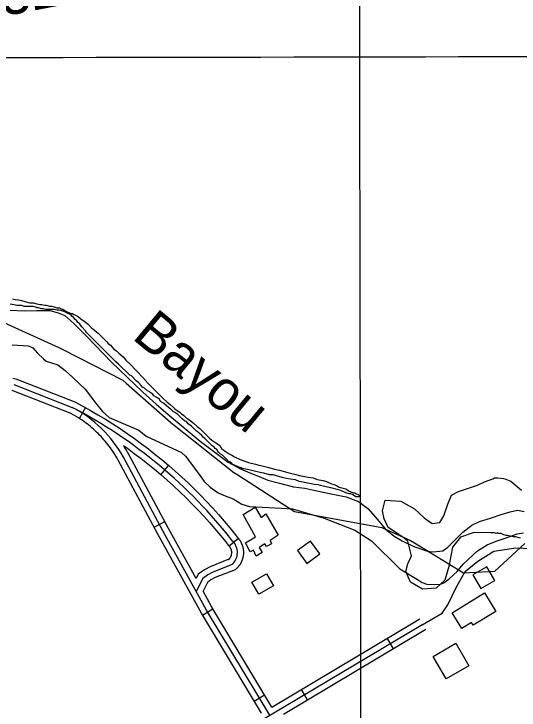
# Model space of a CAD drawing. Extents: x 3329297 to 3367176, y 649250 to 674653.
# Drawn here: x 3343076 to 3344336, y 659082 to 660817 of the extents above; entities that cross this region are included whole.
import ezdxf

# ---------------------------------------------------------------- set-up
doc = ezdxf.new("R2010")
doc.units = 0
for name, color, linetype in [('V-BLDG-OTLN', 7, 'Continuous'), ('V-GRID-MAJR', 7, 'Continuous'), ('V-RIVR-IDEN', 7, 'Continuous'), ('V-ROAD-CNTR', 7, 'Continuous'), ('V-SITE-VEGE', 7, 'Continuous'), ('V-SURV-IDEN', 7, 'Continuous'), ('V-TOPO-BNDY', 7, 'Continuous'), ('V-TOPO-SHOR', 7, 'Continuous')]:
    doc.layers.add(name, color=color, linetype=linetype)

msp = doc.modelspace()

# ---------------------------------------------------------------- linework, layer by layer
at = {"layer": 'V-BLDG-OTLN'}
for points in [[(3343704.694, 659570.939), (3343735.436, 659517.75), (3343715.395, 659504.0700000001), (3343718.8000000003, 659495.7880000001), (3343706.367, 659488.958), (3343702.269, 659495.865), (3343687.761, 659486.981), (3343695.2770000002, 659474.546), (3343680.077, 659464.975), (3343673.261, 659480.161), (3343664.975, 659476.067), (3343654.059, 659498.1630000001), (3343678.242, 659513.204), (3343647.5100000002, 659569.147), (3343677.9080000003, 659587.599), (3343692.94, 659562.04)], [(3343783.4343956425, 659479.465014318), (3343807.0163484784, 659447.157078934), (3343839.3252838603, 659470.73903177), (3343815.742331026, 659503.0479671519)], [(3344220.9355206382, 659418.9691353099), (3344240.977480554, 659384.3512045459), (3344275.5944113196, 659404.392164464), (3344255.5534514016, 659439.010095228)], [(3343723.24051603, 659391.173190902), (3343686.873588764, 659370.457232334), (3343669.568623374, 659400.836171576), (3343705.9355506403, 659421.5521301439)], [(3344168.968624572, 659324.3493245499), (3344249.8474628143, 659373.6522259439), (3344278.1334062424, 659327.2513187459), (3344221.758518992, 659292.8853874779), (3344217.450527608, 659299.952373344), (3344192.9465766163, 659285.0154032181)], [(3344154.151654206, 659159.070655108), (3344121.6237192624, 659215.142542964), (3344178.158606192, 659247.9384773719), (3344210.686541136, 659191.8665895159)]]:
    msp.add_lwpolyline(points, close=True, dxfattribs=at)
at = {"layer": 'V-GRID-MAJR'}
for points in [[(3343949.253, 654651.929), (3343938.678, 660710.256), (3343928.099, 666771.667), (3343917.519, 672833.103), (3343917.514, 672836.161)], [(3333421.13, 660693.428), (3338679.904, 660701.46), (3343938.678, 660710.256), (3349197.451, 660719.817), (3354456.222, 660730.142), (3359714.992, 660741.233), (3364973.7600000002, 660753.089), (3364973.761, 660753.089)]]:
    msp.add_spline(points, degree=3, dxfattribs=at)
at = {"layer": 'V-ROAD-CNTR'}
for p, q in [((3343254.352453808, 659835.681301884), (3343239.697483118, 659809.50335424)), ((3343461.756039, 659691.807589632), (3343442.423077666, 659668.8676355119)), ((3343425.5421114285, 659537.6148980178), (3343452.0080584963, 659551.7398697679)), ((3343636.0866903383, 659509.3109546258), (3343612.842736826, 659490.344992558)), ((3343546.791868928, 659318.1263369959), (3343572.509817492, 659333.572306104)), ((3344006.941948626, 659260.391452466), (3344022.283917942, 659234.611504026)), ((3343675.508611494, 659103.808765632), (3343701.227560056, 659119.25473474)), ((3343792.107378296, 659132.53970817), (3343807.4493476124, 659106.7597597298))]:
    msp.add_line(p, q, dxfattribs=at)
for points in [[(3343073.3848157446, 659909.4291543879), (3343080.847800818, 659907.1411589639), (3343227.709507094, 659850.0002732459), (3343247.68146715, 659839.415294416), (3343266.6564292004, 659828.79331566), (3343285.378391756, 659817.884337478), (3343304.1353542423, 659806.6743598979), (3343322.592317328, 659795.0533831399), (3343340.688281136, 659783.2094068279), (3343358.8132448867, 659771.0634311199), (3343376.64120923, 659758.5024562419), (3343394.140174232, 659745.699481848), (3343411.582139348, 659732.50350824), (3343428.604105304, 659719.1115350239), (3343445.528071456, 659705.48356228), (3343462.268037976, 659691.3755904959), (3343478.5830053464, 659677.077619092), (3343494.684973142, 659662.4836482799), (3343510.59094133, 659647.6986778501), (3343526.2749099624, 659632.464708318), (3343541.6218792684, 659617.122739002), (3343556.737849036, 659601.339770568), (3343571.49081953, 659585.480802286), (3343586.0957903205, 659569.2608347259), (3343600.317761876, 659552.8128676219), (3343614.22073407, 659536.1329009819), (3343627.9067066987, 659519.2779346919), (3343632.872696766, 659512.904947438), (3343632.82069687, 659512.9569473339), (3343633.513695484, 659512.234948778), (3343634.141694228, 659511.5569501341), (3343634.779692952, 659510.850951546), (3343635.434691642, 659510.0939530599), (3343636.02069047, 659509.3909544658), (3343636.6216892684, 659508.6549559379), (3343637.2416880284, 659507.8579575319), (3343637.8176868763, 659507.0899590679), (3343638.3836857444, 659506.3079606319), (3343638.908684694, 659505.5539621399), (3343639.4386836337, 659504.7739636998), (3343639.9926825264, 659503.9199654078), (3343640.5056815, 659503.091967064), (3343640.976680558, 659502.3039686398), (3343641.456679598, 659501.475970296), (3343641.926678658, 659500.624971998), (3343642.384677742, 659499.765973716), (3343642.8196768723, 659498.9019754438), (3343643.228676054, 659498.0659771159), (3343643.642675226, 659497.176978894), (3343644.0386744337, 659496.28398068), (3343644.399673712, 659495.4259823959), (3343644.762672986, 659494.5329841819), (3343645.1096722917, 659493.6189860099), (3343645.4356716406, 659492.7259877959), (3343645.7406710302, 659491.8339895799), (3343646.047670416, 659490.8989914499), (3343646.333669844, 659489.9469933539), (3343646.5846693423, 659489.0669951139), (3343646.8286688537, 659488.157996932), (3343647.069668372, 659487.194998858), (3343647.2896679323, 659486.2290007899), (3343647.47566756, 659485.3390025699), (3343647.664667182, 659484.3920044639), (3343647.8376668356, 659483.3870064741), (3343647.9776665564, 659482.4850082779), (3343648.109666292, 659481.5590101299)], [(3343075.923810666, 659892.962187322), (3343221.4565196, 659836.337300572)], [(3343070.9998205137, 659878.7832156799), (3343215.2035321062, 659822.6743278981), (3343233.327495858, 659813.0693471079), (3343233.5074954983, 659812.9683473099)], [(3343693.4985755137, 659073.856825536), (3343543.7078750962, 659323.261326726), (3343435.073092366, 659519.7559337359), (3343336.282289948, 659704.8575635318), (3343336.354289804, 659704.7245637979), (3343333.7892949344, 659709.2135548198), (3343331.119300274, 659713.6715459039), (3343328.3623057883, 659718.0945370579), (3343325.5033115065, 659722.5255281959), (3343322.630317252, 659726.8535195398), (3343319.6493232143, 659731.1045110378), (3343316.5933293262, 659735.3475025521), (3343313.4413356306, 659739.53849417), (3343310.24634202, 659743.6754858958), (3343306.972348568, 659747.7184778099), (3343303.617355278, 659751.7524697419), (3343300.230362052, 659755.67846189), (3343296.739369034, 659759.5654541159), (3343293.179376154, 659763.4024464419), (3343289.565383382, 659767.1844388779), (3343285.897390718, 659770.860431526), (3343282.147398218, 659774.5114242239), (3343278.332405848, 659778.066417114), (3343274.435413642, 659781.6074100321), (3343270.534421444, 659785.0334031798), (3343266.569429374, 659788.3833964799), (3343262.504437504, 659791.6643899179), (3343258.390445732, 659794.9093834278), (3343254.209454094, 659798.080377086), (3343250.008462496, 659801.161370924), (3343245.782470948, 659804.146364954), (3343241.4304796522, 659807.0703591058), (3343237.0454884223, 659809.949353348), (3343233.9614945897, 659811.8953494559)], [(3343349.190264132, 659741.1454909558), (3343359.143244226, 659734.1325049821), (3343376.232210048, 659721.6295299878), (3343393.256176, 659708.749555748), (3343409.920142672, 659695.6395819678), (3343426.4521096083, 659682.327608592), (3343442.7140770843, 659668.623636), (3343458.62104527, 659654.681663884), (3343474.399013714, 659640.3816924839), (3343489.9249826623, 659625.950721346), (3343505.216952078, 659611.0947510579), (3343520.181922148, 659596.1367809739), (3343534.9218926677, 659580.7478117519), (3343549.3588637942, 659565.226842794), (3343563.599835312, 659549.4108744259), (3343577.447807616, 659533.3969064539), (3343591.052780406, 659517.072939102), (3343604.4267536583, 659500.601972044), (3343610.3667417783, 659492.97898729), (3343611.412739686, 659491.936989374), (3343611.68573914, 659491.6529899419), (3343612.0057385, 659491.306990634), (3343612.3097378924, 659490.9709913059), (3343612.5707373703, 659490.6699919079), (3343612.8767367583, 659490.3029926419), (3343613.161736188, 659489.952993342), (3343613.401735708, 659489.6459939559), (3343613.661735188, 659489.2979946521), (3343613.919734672, 659488.9419953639), (3343614.19073413, 659488.5519961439), (3343614.4467336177, 659488.175996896), (3343614.656733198, 659487.8519975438), (3343614.877732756, 659487.495998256), (3343615.124732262, 659487.081999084), (3343615.344731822, 659486.7039998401), (3343615.5527314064, 659486.325000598), (3343615.75073101, 659485.95400134), (3343615.947730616, 659485.56400212), (3343616.1507302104, 659485.1480029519), (3343616.328729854, 659484.765003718), (3343616.4987295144, 659484.382004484), (3343616.679729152, 659483.952005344), (3343616.842728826, 659483.5530061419), (3343616.993728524, 659483.155006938), (3343617.1477282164, 659482.732007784), (3343617.294727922, 659482.3020086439), (3343617.423727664, 659481.90900943), (3343617.539727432, 659481.521010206), (3343617.672727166, 659481.055011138), (3343617.7907269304, 659480.618012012), (3343617.8897267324, 659480.2230128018), (3343617.979726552, 659479.827013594), (3343618.081726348, 659479.341014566), (3343618.164726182, 659478.9200154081), (3343618.2297260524, 659478.5430161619), (3343618.303725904, 659478.065017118), (3343618.369725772, 659477.6050180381)], [(3343530.1659021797, 659409.7591537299), (3343461.4350396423, 659534.077905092), (3343362.6922371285, 659719.0875350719), (3343362.558237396, 659719.3345345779), (3343359.6852431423, 659724.36352452), (3343356.719249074, 659729.315514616), (3343353.6962551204, 659734.1645049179), (3343350.605261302, 659738.9534953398), (3343350.605261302, 659738.9534953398)], [(3343714.1115342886, 659068.668835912), (3343556.704849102, 659330.7543117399), (3343448.254066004, 659526.9169194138), (3343349.4872635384, 659711.9725493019)], [(3343648.109666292, 659481.5590101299), (3343648.2326660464, 659480.55401214), (3343648.328665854, 659479.60401404), (3343648.413665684, 659478.6430159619), (3343648.4736655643, 659477.712017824), (3343648.528665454, 659476.7670197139), (3343648.559665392, 659475.752021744), (3343648.5746653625, 659474.8200236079), (3343648.5746653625, 659473.8870254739), (3343648.558665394, 659472.8740274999), (3343648.519665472, 659471.928029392), (3343648.4736655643, 659470.9950312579), (3343648.4026657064, 659470.0230332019), (3343648.3216658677, 659469.0730351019), (3343648.2146660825, 659468.0790370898), (3343648.096666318, 659467.1410389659), (3343647.9696665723, 659466.2340407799), (3343647.813666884, 659465.2410427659), (3343647.6416672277, 659464.2910446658), (3343647.4666675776, 659463.3860464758), (3343647.261667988, 659462.4190484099), (3343647.038668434, 659461.4630503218), (3343646.806668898, 659460.541052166), (3343646.569669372, 659459.6590539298), (3343646.2986699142, 659458.703055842), (3343646.007670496, 659457.767057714), (3343645.718671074, 659456.8730595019), (3343645.401671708, 659455.9610613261), (3343645.0696723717, 659455.0460631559), (3343644.721673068, 659454.151064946), (3343644.3746737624, 659453.2880666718), (3343643.9866745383, 659452.3740684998), (3343643.5906753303, 659451.4950702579), (3343643.198676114, 659450.65407194), (3343642.7696769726, 659449.772073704), (3343642.331677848, 659448.918075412), (3343641.874678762, 659448.0560771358), (3343641.401679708, 659447.2120788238), (3343640.942680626, 659446.418080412), (3343640.45068161, 659445.595082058), (3343639.914682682, 659444.7390837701), (3343639.388683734, 659443.9370853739), (3343638.872684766, 659443.1720869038), (3343638.319685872, 659442.3810884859), (3343637.759686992, 659441.6110900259), (3343637.156688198, 659440.80909163), (3343636.553689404, 659440.0460931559), (3343635.9876905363, 659439.3460945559), (3343635.3446918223, 659438.578096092), (3343634.706693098, 659437.8510975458), (3343634.0986943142, 659437.175098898), (3343633.4166956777, 659436.441100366), (3343632.7526970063, 659435.7591017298), (3343632.076698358, 659435.0791030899), (3343631.347699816, 659434.381104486), (3343630.68070115, 659433.7631057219), (3343628.17070617, 659431.4901102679), (3343578.277805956, 659411.7171498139), (3343567.3228278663, 659405.8491615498), (3343558.7148450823, 659399.8431735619), (3343547.874866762, 659377.7272177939)], [(3344094.349290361, 659294.344366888), (3344143.864189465, 659323.424545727), (3344158.0113034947, 659343.8592659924), (3344179.23197454, 659387.0865588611), (3344202.024547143, 659427.1700486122), (3344233.4625783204, 659453.1064243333), (3344272.760117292, 659477.4708984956), (3344327.776671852, 659486.1163570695), (3344365.5023092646, 659484.5444555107), (3344394.582488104, 659471.1832922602), (3344447.114, 659433.389)], [(3343618.369725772, 659477.6050180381), (3343618.416725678, 659477.2280187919), (3343618.4607255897, 659476.780019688), (3343618.499725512, 659476.3470205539), (3343618.529725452, 659475.8840214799), (3343618.554725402, 659475.4370223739), (3343618.567725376, 659475.0460231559), (3343618.574725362, 659474.5840240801), (3343618.574725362, 659474.1230250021), (3343618.568725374, 659473.732025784), (3343618.5497254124, 659473.2820266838), (3343618.5277254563, 659472.821027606), (3343618.4967255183, 659472.39902845), (3343618.457725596, 659471.9490293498), (3343618.416725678, 659471.5590301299), (3343618.358725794, 659471.107031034), (3343618.2917259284, 659470.6300319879), (3343618.231726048, 659470.2390327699), (3343618.153726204, 659469.815033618), (3343618.0627263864, 659469.3400345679), (3343617.977726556, 659468.9410353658), (3343617.882726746, 659468.5330361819), (3343617.774726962, 659468.1050370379), (3343617.6477272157, 659467.635037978), (3343617.5387274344, 659467.245038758), (3343617.413727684, 659466.8470395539), (3343617.2727279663, 659466.411040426), (3343617.1297282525, 659465.99904125), (3343616.9837285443, 659465.5960420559), (3343616.8257288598, 659465.1890428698), (3343616.65072921, 659464.756043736), (3343616.492729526, 659464.3840444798), (3343616.3147298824, 659463.9850452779), (3343616.116730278, 659463.562046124), (3343615.931730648, 659463.1820468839), (3343615.733731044, 659462.7960476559), (3343615.5327314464, 659462.4180484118), (3343615.323731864, 659462.04404916), (3343615.082732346, 659461.6260499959), (3343614.858732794, 659461.253050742), (3343614.65073321, 659460.9190514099), (3343614.4107336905, 659460.5530521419), (3343614.146734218, 659460.1620529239), (3343613.8937347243, 659459.8010536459), (3343613.6337352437, 659459.4430543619), (3343613.396735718, 659459.1270549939), (3343613.129736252, 659458.7900556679), (3343612.819736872, 659458.408056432), (3343612.564737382, 659458.102057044), (3343612.276737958, 659457.775057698), (3343611.9507386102, 659457.4110584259), (3343611.6827391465, 659457.123059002), (3343611.368739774, 659456.801059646), (3343611.0567403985, 659456.4870602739), (3343610.7777409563, 659456.2190608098), (3343610.4207416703, 659455.88906147), (3343612.0627383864, 659457.3760584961), (3343565.627831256, 659438.9730953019), (3343551.6028593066, 659431.4611103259), (3343535.188892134, 659420.00913323), (3343530.1659021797, 659409.7591537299)], [(3343620.1167222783, 659444.4330843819), (3343571.9528186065, 659425.345122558), (3343559.462843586, 659418.655135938), (3343546.951868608, 659409.9261533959), (3343530.9669005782, 659377.3092186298)], [(3343719.2785239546, 659089.198794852), (3343569.701823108, 659338.2472967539), (3343547.874866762, 659377.7272177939)], [(3343719.2785239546, 659089.198794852), (3344088.156786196, 659308.7233558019)], [(3342113.0257364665, 658078.065817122), (3342196.4015697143, 658126.9717193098), (3342419.68312315, 658258.980455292), (3342584.610793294, 658369.3942344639), (3342943.5570754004, 658590.5397921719), (3343060.9038407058, 658664.223644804), (3343139.603683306, 658716.3135406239), (3343689.14058423, 659053.807865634), (3344095.827770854, 659295.833381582)], [(3343748.339465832, 659071.5828300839), (3344103.4987555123, 659282.943407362)]]:
    msp.add_lwpolyline(points, dxfattribs=at)
for centre, radius, start, end in [((3342650.837920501, 658744.594119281), 1231.8720548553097, 37.99596914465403, 62.40539970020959), ((3343075.607900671, 659558.1046163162), 314.14207968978, 29.327675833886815, 62.33662583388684), ((3343593.5095011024, 659474.3903268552), 40.06720031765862, 311.61062817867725, 45.446353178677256)]:
    msp.add_arc(centre, radius, start, end, dxfattribs=at)
at = {"layer": 'V-SITE-VEGE'}
for points in [[(3343072.525, 660106.991), (3343079.431, 660105.576), (3343087.72, 660104.152), (3343094.625, 660102.737), (3343102.907, 660099.933), (3343115.339, 660097.107), (3343123.633, 660097.068), (3343133.3000000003, 660094.254), (3343140.2060000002, 660092.841), (3343145.735, 660092.814), (3343152.6410000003, 660091.399)], [(3343095.948, 660090.287), (3343083.507, 660090.3470000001), (3343076.6010000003, 660091.764), (3343066.93, 660093.191)], [(3343847.319, 659640.112), (3343840.411, 659641.527), (3343834.887, 659642.936), (3343825.217, 659644.366), (3343818.311, 659645.781), (3343808.6380000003, 659647.211), (3343797.593, 659650.029), (3343787.92, 659651.456), (3343778.262, 659655.65), (3343765.825, 659657.0920000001), (3343754.772, 659658.53), (3343745.105, 659661.34), (3343731.299, 659665.557), (3343723.017, 659668.36), (3343713.341, 659668.405), (3343699.535, 659672.618), (3343689.862, 659674.0480000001), (3343682.9560000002, 659675.463), (3343666.386, 659679.692), (3343658.096, 659681.113), (3343653.955, 659682.514), (3343645.666, 659683.937), (3343642.9080000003, 659685.332), (3343634.626, 659688.138), (3343631.867, 659689.535), (3343627.7260000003, 659690.935), (3343622.2090000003, 659693.729), (3343619.4560000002, 659696.506), (3343615.323, 659699.291), (3343609.806, 659702.083), (3343608.436, 659704.856), (3343598.804, 659714.582), (3343596.052, 659717.357), (3343590.534, 659720.148), (3343586.4080000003, 659724.316), (3343582.293, 659731.248), (3343578.1580000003, 659734.034), (3343575.406, 659736.813), (3343569.897, 659740.986), (3343553.384, 659757.657), (3343547.876, 659761.831), (3343545.128, 659765.993), (3343538.241, 659771.555), (3343535.49, 659774.334), (3343531.355, 659777.1190000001), (3343518.973, 659789.62), (3343510.703, 659795.191), (3343506.583, 659800.743), (3343502.4420000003, 659802.144), (3343495.554, 659807.706), (3343484.546, 659818.821), (3343479.037, 659822.995), (3343473.52, 659825.7880000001), (3343466.6380000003, 659832.733), (3343462.506, 659835.518), (3343448.733, 659846.645), (3343441.839, 659850.8250000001), (3343439.1010000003, 659856.3690000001), (3343430.8310000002, 659861.939), (3343425.3140000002, 659864.731), (3343422.5700000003, 659868.89), (3343415.676, 659873.072), (3343412.923, 659875.851), (3343408.782, 659877.25), (3343401.901, 659884.201), (3343396.3880000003, 659886.99), (3343393.64, 659891.152), (3343386.7600000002, 659898.095), (3343381.2490000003, 659902.273), (3343368.867, 659914.774), (3343364.7260000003, 659916.176), (3343337.207, 659943.962), (3343330.319, 659949.524), (3343257.394, 660023.152), (3343254.65, 660027.311), (3343245.018, 660037.035), (3343240.896, 660042.585), (3343239.525, 660045.358), (3343235.3910000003, 660048.143), (3343232.646, 660052.305), (3343228.511, 660055.088), (3343225.767, 660059.25), (3343220.256, 660063.424), (3343217.509, 660067.585), (3343214.753, 660068.982), (3343210.61, 660070.383), (3343206.477, 660073.1680000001), (3343198.1950000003, 660075.974), (3343192.669, 660077.383), (3343188.528, 660078.784), (3343182.9990000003, 660078.81), (3343176.093, 660080.225), (3343155.355, 660080.326), (3343149.8310000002, 660081.735), (3343145.682, 660081.753), (3343136.018, 660084.563), (3343133.253, 660084.579), (3343130.494, 660085.974), (3343123.586, 660087.3910000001), (3343101.466, 660087.496), (3343095.948, 660090.287)], [(3343152.6410000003, 660091.399), (3343156.788, 660091.381), (3343159.549, 660089.984), (3343165.0700000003, 660088.5750000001), (3343170.602, 660088.5480000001), (3343176.126, 660087.139), (3343183.025, 660084.3420000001), (3343189.9390000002, 660084.307), (3343195.457, 660081.5160000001), (3343198.219, 660081.503), (3343203.731, 660077.33), (3343217.524, 660070.35), (3343221.671, 660070.329), (3343225.806, 660067.544), (3343229.947, 660066.143), (3343236.841, 660061.959), (3343243.7260000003, 660056.399), (3343250.619, 660052.219), (3343261.634, 660042.4890000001), (3343268.5130000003, 660035.5380000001), (3343276.774, 660028.587), (3343286.421, 660021.628), (3343307.06, 660000.792), (3343311.181, 659995.242), (3343316.6920000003, 659991.068), (3343324.941, 659981.35), (3343331.835, 659977.17), (3343337.338, 659971.612), (3343348.352, 659961.884), (3343355.225, 659953.552), (3343364.863, 659945.211), (3343381.37, 659927.158), (3343397.881, 659910.487), (3343410.257, 659896.6020000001), (3343447.4080000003, 659859.095), (3343458.424, 659849.363), (3343465.309, 659843.8), (3343473.573, 659836.8470000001), (3343477.7, 659832.68), (3343483.211, 659828.506), (3343490.102, 659824.326), (3343494.231, 659820.156), (3343499.742, 659815.982), (3343506.622, 659809.037), (3343509.38, 659807.6410000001), (3343513.5130000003, 659804.855), (3343519.024, 659800.682), (3343523.159, 659797.8960000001), (3343532.791, 659788.172), (3343539.684, 659783.992), (3343563.077, 659760.377), (3343569.9620000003, 659754.813), (3343579.606, 659747.853), (3343586.5, 659743.671), (3343589.252, 659740.894), (3343593.367, 659733.962), (3343603.015, 659727.003), (3343612.657, 659720.044), (3343619.556, 659717.2440000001), (3343626.45, 659713.064), (3343640.241, 659706.084), (3343660.949, 659699.072), (3343678.901, 659694.841), (3343687.183, 659692.033), (3343695.472, 659690.612), (3343712.042, 659686.385), (3343725.85, 659682.172), (3343738.2770000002, 659679.348), (3343758.992, 659673.718), (3343775.563, 659669.491), (3343787.992, 659666.665), (3343810.094, 659662.4130000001), (3343822.532, 659660.969), (3343832.188, 659656.777), (3343847.384, 659653.938), (3343855.666, 659651.133), (3343868.083, 659645.544), (3343873.607, 659644.134), (3343880.506, 659641.337), (3343887.398, 659637.155), (3343903.97, 659632.928), (3343909.482, 659628.754), (3343912.238, 659627.357), (3343919.142, 659624.56), (3343923.281, 659623.159), (3343926.046, 659623.145), (3343930.181, 659620.359), (3343934.322, 659618.956), (3343937.072, 659616.179), (3343937.06, 659613.412), (3343932.913, 659613.433), (3343928.7630000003, 659613.453), (3343920.4960000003, 659619.024), (3343916.355, 659620.425), (3343912.205, 659620.4450000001), (3343903.923, 659623.2490000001), (3343891.506, 659628.84), (3343885.985, 659630.2490000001), (3343866.654, 659635.873), (3343858.3680000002, 659637.294), (3343847.319, 659640.112)], [(3344339.973, 659509.997), (3344327.542, 659513.306), (3344321.3000000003, 659513.4), (3344307.31, 659516.733), (3344304.1890000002, 659516.78), (3344297.973, 659518.434), (3344291.782, 659521.65), (3344283.981, 659521.769), (3344282.443, 659523.3520000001), (3344279.301, 659521.838), (3344274.644, 659523.47), (3344265.4420000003, 659523.608), (3344223.919, 659524.4940000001), (3344189.836, 659512.313), (3344170.36, 659487.948), (3344165.49, 659466.02), (3344160.62, 659439.216), (3344150.881, 659405.106), (3344128.97, 659385.615), (3344094.887, 659383.178), (3344065.67, 659400.234), (3344053.4990000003, 659427.034), (3344058.367, 659446.527), (3344068.105, 659466.02), (3344058.367, 659502.566), (3344046.194, 659512.313), (3344009.678, 659536.676), (3343999.936, 659558.606), (3343995.0670000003, 659578.0970000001), (3344002.369, 659604.899), (3344041.326, 659602.462), (3344075.4080000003, 659582.971), (3344099.755, 659561.041), (3344119.232, 659546.42), (3344138.708, 659548.859), (3344148.446, 659565.9130000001), (3344158.187, 659595.152), (3344167.9250000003, 659617.08), (3344184.966, 659626.827), (3344232.762, 659642.691), (3344250.041, 659650.231), (3344270.4420000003, 659657.723), (3344275.17, 659660.772), (3344282.967, 659660.654), (3344296.984, 659658.88), (3344303.201, 659657.225), (3344315.608, 659652.355), (3344326.387, 659642.834), (3344341.798, 659630.1140000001)]]:
    msp.add_lwpolyline(points, dxfattribs=at)
at = {"layer": 'V-TOPO-BNDY'}
for p, q in [((3343041.787, 660052.0649999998), (3343188.342, 659985.78)), ((3343188.342, 659985.78), (3343198.017, 659980.643)), ((3343198.017, 659980.643), (3343348.0160000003, 659904.058)), ((3343348.0160000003, 659904.058), (3343356.0160000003, 659896.507)), ((3343356.0160000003, 659896.507), (3343467.767, 659798.1989999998)), ((3343467.767, 659798.1989999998), (3343475.6, 659791.6950000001)), ((3343475.6, 659791.6950000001), (3343624.92, 659674.005)), ((3343624.92, 659674.005), (3343634.148, 659667.756)), ((3343634.148, 659667.756), (3343775.553, 659576.837)), ((3343775.553, 659576.837), (3343993.99, 659536.451)), ((3343993.99, 659536.451), (3344065.592, 659504.6449999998)), ((3344065.592, 659504.6449999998), (3344074.862, 659498.671)), ((3344074.862, 659498.671), (3344197.717, 659423.536)), ((3344275.5700000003, 659428.2589999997), (3344350.275, 659496.6809999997)), ((3344197.717, 659423.536), (3344275.5700000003, 659428.2589999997))]:
    msp.add_line(p, q, dxfattribs=at)
at = {"layer": 'V-TOPO-SHOR'}
for points in [[(3343066.1750000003, 660078.7710000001), (3343102.541, 660077.223), (3343132.741, 660077.7660000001), (3343165.681, 660077.608), (3343186.2430000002, 660072.019), (3343202.682, 660065.078), (3343225.237, 660045.753), (3343258.021, 660012.656), (3343319.483, 659949.223)], [(3343071.936, 659992.27), (3343112.414, 659989.331), (3343123.3710000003, 659984.475), (3343134.975, 659971.378), (3343149.319, 659956.899), (3343156.1550000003, 659951.375), (3343169.861, 659947.191), (3343185.622, 659942.313), (3343204.0870000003, 659928.4990000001), (3343222.531, 659910.567), (3343253.276, 659881.596), (3343279.193, 659847.843), (3343296.933, 659825.796), (3343313.333, 659811.307), (3343331.1410000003, 659803.672), (3343387.301, 659779.382), (3343405.758, 659764.194), (3343494.098, 659723.968), (3343504.346, 659714.309), (3343512.532, 659703.9770000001), (3343540.487, 659665.409), (3343550.715, 659651.634), (3343565.745, 659637.1510000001), (3343585.58, 659623.331), (3343602.701, 659615.698), (3343622.5670000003, 659608.055), (3343644.466, 659594.911), (3343663.656, 659589.33), (3343743.245, 659584.831), (3343770.691, 659583.3250000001), (3343849.504, 659560.302), (3343926.2260000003, 659530.4230000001), (3343967.96, 659503.459), (3344038.3170000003, 659433.807), (3344078.691, 659409.593), (3344094.43, 659399.91), (3344106.077, 659395.737), (3344123.915, 659394.278), (3344139.705, 659395.5750000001), (3344148.645, 659398.964), (3344161.73, 659408.51), (3344181.72, 659426.944), (3344196.906, 659445.403), (3344232.754, 659478.859), (3344256.157, 659493.158), (3344278.8510000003, 659502.659), (3344303.597, 659510.777), (3344331.095, 659520.937), (3344346.893, 659523.608)], [(3343319.483, 659949.223), (3343397.363, 659874.0430000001), (3343430.85, 659844.372), (3343459.554, 659819.527), (3343540.215, 659751.886), (3343610.6520000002, 659699.39), (3343640.77, 659682.774), (3343664.057, 659673.054), (3343688.0330000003, 659664.019), (3343709.265, 659654.995), (3343738.054, 659647.309), (3343773.011, 659638.22), (3343801.818, 659634.65), (3343824.4420000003, 659629.737), (3343858.724, 659622.71), (3343904.659, 659612.882), (3343935.489, 659601.755), (3343958.74, 659584.486), (3343983.316, 659556.916), (3344002.42, 659533.491), (3344024.2970000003, 659515.5430000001), (3344044.14, 659503.095), (3344073.5840000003, 659489.228), (3344107.845, 659478.083), (3344121.56, 659475.959), (3344146.2800000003, 659478.586), (3344157.99, 659487.452), (3344172.469, 659501.794), (3344195.915, 659525.017), (3344217.9620000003, 659542.754), (3344237.221, 659551.585), (3344264.713, 659560.375), (3344291.522, 659569.17), (3344314.201, 659575.924), (3344332.066, 659579.956), (3344349.2060000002, 659576.442)]]:
    msp.add_lwpolyline(points, dxfattribs=at)

# ---------------------------------------------------------------- texts
at = {"layer": 'V-RIVR-IDEN'}
msp.add_text('Bayou', height=99.99980199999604, rotation=320.36447219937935, dxfattribs=at).set_placement((3343367.961412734, 660009.1442678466))
at = {"layer": 'V-SURV-IDEN'}
msp.add_text('728+32.0', height=100.00000000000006, rotation=10.816322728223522, dxfattribs=at).set_placement((3342754.0235318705, 660754.6703753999))

doc.saveas('drawing.dxf')
